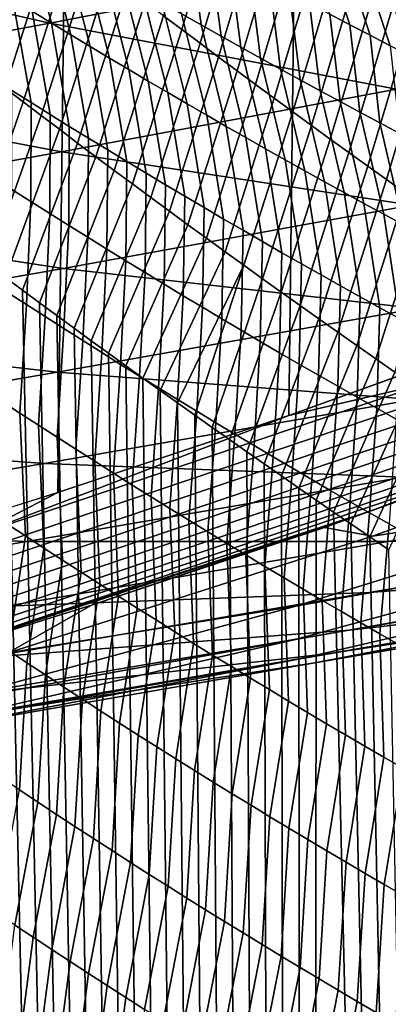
# Model space of a CAD drawing. Header units: metres. Extents: x -240 to 45, y -77 to 27.
# Tile 760 of 1056: x 8.305 to 9.245, y -26.765 to -24.251. Entities that reach past the tile are written whole.
import ezdxf

# ---------------------------------------------------------------- set-up
doc = ezdxf.new("R2010")
doc.units = ezdxf.units.M
doc.layers.add('solid_102011X2', color=7, linetype='CONTINUOUS')

msp = doc.modelspace()

# ---------------------------------------------------------------- linework, layer by layer
at = {"layer": 'solid_102011X2'}
for points in [[(8.402597, 25.458912), (7.809518, -25.642859), (7.211634, -25.813719), (7.809117, 25.64296)], [(8.991435, 25.261791), (8.402947, -25.458815), (7.809518, -25.642859), (8.402597, 25.458912)], [(9.575647, 25.051577), (8.991745, -25.261692), (8.402947, -25.458815), (8.991435, 25.261791)], [(10.15489, 24.828394), (9.575917, -25.051476), (8.991745, -25.261692), (9.575647, 25.051577)], [(8.672082, -24.241289, 118.524185), (8.718807, -24.276514, 118.553909), (8.835526, -23.885357, 118.690086), (8.788869, -23.849716, 118.661057)], [(9.203445, -24.100819, 63.854073), (8.330616, -23.900869, 64.014847), (7.505599, -24.059038, 59.847134), (8.382526, -24.260353, 59.677418)], [(8.718807, -24.276514, 118.553909), (8.765657, -24.311676, 118.583534), (8.882304, -23.920931, 118.719009), (8.835526, -23.885357, 118.690086)], [(8.765657, -24.311676, 118.583534), (8.812634, -24.346775, 118.61306), (8.929206, -23.956438, 118.747841), (8.882304, -23.920931, 118.719009)], [(10.863639, -24.106758, 67.886856), (9.98846, -23.940882, 68.040298), (9.203445, -24.100819, 63.854073), (10.082943, -24.267838, 63.69207)], [(8.176184, -24.355556, 118.158409), (8.221989, -24.390797, 118.189621), (8.348527, -23.993002, 118.313324), (8.30281, -23.957294, 118.282806)], [(8.318533, -24.001465, 81.831306), (8.386129, -24.259811, 82.12352), (8.336922, -24.229713, 82.149109), (8.268889, -23.971455, 81.856621)], [(8.812634, -24.346775, 118.61306), (8.859734, -24.381809, 118.642479), (8.976229, -23.991875, 118.776566), (8.929206, -23.956438, 118.747841)], [(8.221989, -24.390797, 118.189621), (8.267923, -24.425983, 118.220734), (8.394371, -24.028652, 118.343735), (8.348527, -23.993002, 118.313324)], [(8.368248, -24.031322, 81.806091), (8.435411, -24.289757, 82.098022), (8.386129, -24.259811, 82.12352), (8.318533, -24.001465, 81.831306)], [(8.859734, -24.381809, 118.642479), (8.90696, -24.416777, 118.671799), (9.023374, -24.027245, 118.805183), (8.976229, -23.991875, 118.776566)], [(9.070035, -24.031912, 80.793922), (9.147408, -24.264263, 81.099693), (9.096068, -24.237171, 81.122955), (9.018236, -24.00494, 80.816978)], [(8.267923, -24.425983, 118.220734), (8.313988, -24.461117, 118.251755), (8.440341, -24.064241, 118.374062), (8.394371, -24.028652, 118.343735)], [(8.73848, -24.042946, 81.288727), (8.76852, -24.264595, 81.608002), (8.718242, -24.235985, 81.632408), (8.687655, -24.014553, 81.31282)], [(8.90696, -24.416777, 118.671799), (8.954309, -24.451681, 118.701012), (9.07064, -24.062544, 118.83371), (9.023374, -24.027245, 118.805183)], [(8.418036, -24.061028, 81.780975), (8.484769, -24.31955, 82.072632), (8.435411, -24.289757, 82.098022), (8.368248, -24.031322, 81.806091)], [(8.78937, -24.071178, 81.26474), (8.818868, -24.293045, 81.583702), (8.76852, -24.264595, 81.608002), (8.73848, -24.042946, 81.288727)], [(9.121894, -24.058718, 80.770973), (9.19881, -24.291189, 81.07653), (9.147408, -24.264263, 81.099693), (9.070035, -24.031912, 80.793922)], [(8.382526, -24.260353, 59.677418), (7.505599, -24.059038, 59.847134), (6.643056, -24.216978, 55.687542), (7.523968, -24.419668, 55.508793)], [(8.313988, -24.461117, 118.251755), (8.360181, -24.496193, 118.282669), (8.486438, -24.099773, 118.404282), (8.440341, -24.064241, 118.374062)], [(8.467894, -24.090576, 81.755966), (8.5342, -24.34919, 82.04734), (8.484769, -24.31955, 82.072632), (8.418036, -24.061028, 81.780975)], [(8.840325, -24.099251, 81.240845), (8.869284, -24.321335, 81.559502), (8.818868, -24.293045, 81.583702), (8.78937, -24.071178, 81.26474)], [(8.954309, -24.451681, 118.701012), (9.001784, -24.486519, 118.730125), (9.118028, -24.097773, 118.862129), (9.07064, -24.062544, 118.83371)], [(9.173813, -24.085358, 80.748123), (9.250273, -24.317951, 81.053482), (9.19881, -24.291189, 81.07653), (9.121894, -24.058718, 80.770973)], [(8.360181, -24.496193, 118.282669), (8.406504, -24.531216, 118.313492), (8.53266, -24.135244, 118.434402), (8.486438, -24.099773, 118.404282)], [(10.082943, -24.267838, 63.69207), (9.203445, -24.100819, 63.854073), (8.382526, -24.260353, 59.677418), (9.266155, -24.428524, 59.506405)], [(8.517823, -24.11997, 81.731049), (8.583705, -24.378675, 82.022148), (8.5342, -24.34919, 82.04734), (8.467894, -24.090576, 81.755966)], [(8.891346, -24.127161, 81.217064), (8.919767, -24.349464, 81.535408), (8.869284, -24.321335, 81.559502), (8.840325, -24.099251, 81.240845)], [(9.001784, -24.486519, 118.730125), (9.049384, -24.521292, 118.759132), (9.165538, -24.132933, 118.890442), (9.118028, -24.097773, 118.862129)], [(9.225791, -24.111832, 80.725388), (9.301799, -24.344545, 81.030533), (9.250273, -24.317951, 81.053482), (9.173813, -24.085358, 80.748123)], [(8.567822, -24.14921, 81.706238), (8.633284, -24.408007, 81.997055), (8.583705, -24.378675, 82.022148), (8.517823, -24.11997, 81.731049)], [(8.94243, -24.154907, 81.193382), (8.970319, -24.377434, 81.511414), (8.919767, -24.349464, 81.535408), (8.891346, -24.127161, 81.217064)], [(9.277827, -24.138138, 80.702751), (9.353386, -24.370972, 81.00769), (9.301799, -24.344545, 81.030533), (9.225791, -24.111832, 80.725388)], [(8.406504, -24.531216, 118.313492), (8.452955, -24.566179, 118.344208), (8.579008, -24.170654, 118.464432), (8.53266, -24.135244, 118.434402)], [(8.617893, -24.178293, 81.681526), (8.682936, -24.437181, 81.972069), (8.633284, -24.408007, 81.997055), (8.567822, -24.14921, 81.706238)], [(8.99358, -24.182493, 81.1698), (9.020937, -24.405239, 81.487526), (8.970319, -24.377434, 81.511414), (8.94243, -24.154907, 81.193382)], [(9.049384, -24.521292, 118.759132), (9.097107, -24.555996, 118.788033), (9.213168, -24.16802, 118.918655), (9.165538, -24.132933, 118.890442)], [(8.287789, -24.199463, 82.174805), (8.334167, -24.463024, 82.464615), (8.285472, -24.432474, 82.490776), (8.238733, -24.169064, 82.200592)], [(8.452955, -24.566179, 118.344208), (8.499536, -24.601088, 118.374832), (8.625483, -24.206003, 118.494354), (8.579008, -24.170654, 118.464432)], [(8.668033, -24.207218, 81.656914), (8.73266, -24.4662, 81.947182), (8.682936, -24.437181, 81.972069), (8.617893, -24.178293, 81.681526)], [(9.097107, -24.555996, 118.788033), (9.144955, -24.590631, 118.816826), (9.260921, -24.203035, 118.94677), (9.213168, -24.16802, 118.918655)], [(8.336922, -24.229713, 82.149109), (8.38294, -24.493427, 82.438553), (8.334167, -24.463024, 82.464615), (8.287789, -24.199463, 82.174805)], [(8.499536, -24.601088, 118.374832), (8.546245, -24.635939, 118.40535), (8.672082, -24.241289, 118.524185), (8.625483, -24.206003, 118.494354)], [(9.044792, -24.209913, 81.146324), (9.071622, -24.432884, 81.463745), (9.020937, -24.405239, 81.487526), (8.99358, -24.182493, 81.1698)], [(9.144955, -24.590631, 118.816826), (9.192926, -24.6252, 118.845512), (9.308793, -24.237978, 118.97477), (9.260921, -24.203035, 118.94677)], [(8.386129, -24.259811, 82.12352), (8.431793, -24.523678, 82.41259), (8.38294, -24.493427, 82.438553), (8.336922, -24.229713, 82.149109)], [(8.718242, -24.235985, 81.632408), (8.782458, -24.495062, 81.922401), (8.73266, -24.4662, 81.947182), (8.668033, -24.207218, 81.656914)], [(9.096068, -24.237171, 81.122955), (9.122374, -24.460367, 81.440063), (9.071622, -24.432884, 81.463745), (9.044792, -24.209913, 81.146324)], [(8.546245, -24.635939, 118.40535), (8.593081, -24.670731, 118.435768), (8.718807, -24.276514, 118.553909), (8.672082, -24.241289, 118.524185)], [(8.76852, -24.264595, 81.608002), (8.832328, -24.523766, 81.89772), (8.782458, -24.495062, 81.922401), (8.718242, -24.235985, 81.632408)], [(9.147408, -24.264263, 81.099693), (9.173191, -24.487686, 81.416496), (9.122374, -24.460367, 81.440063), (9.096068, -24.237171, 81.122955)], [(9.192926, -24.6252, 118.845512), (9.241022, -24.6597, 118.8741), (9.356788, -24.27285, 119.00267), (9.308793, -24.237978, 118.97477)], [(9.266155, -24.428524, 59.506405), (8.382526, -24.260353, 59.677418), (7.523968, -24.419668, 55.508793), (8.411616, -24.589008, 55.328678)], [(8.435411, -24.289757, 82.098022), (8.480724, -24.553778, 82.386726), (8.431793, -24.523678, 82.41259), (8.386129, -24.259811, 82.12352)], [(8.593081, -24.670731, 118.435768), (8.640048, -24.705465, 118.46608), (8.765657, -24.311676, 118.583534), (8.718807, -24.276514, 118.553909)], [(8.818868, -24.293045, 81.583702), (8.882269, -24.552311, 81.873146), (8.832328, -24.523766, 81.89772), (8.76852, -24.264595, 81.608002)], [(9.19881, -24.291189, 81.07653), (9.224074, -24.514839, 81.393028), (9.173191, -24.487686, 81.416496), (9.147408, -24.264263, 81.099693)], [(9.241022, -24.6597, 118.8741), (9.289241, -24.694132, 118.902573), (9.404902, -24.307646, 119.030457), (9.356788, -24.27285, 119.00267)], [(8.484769, -24.31955, 82.072632), (8.529733, -24.583725, 82.36097), (8.480724, -24.553778, 82.386726), (8.435411, -24.289757, 82.098022)], [(8.869284, -24.321335, 81.559502), (8.932281, -24.580696, 81.848671), (8.882269, -24.552311, 81.873146), (8.818868, -24.293045, 81.583702)], [(9.250273, -24.317951, 81.053482), (9.275023, -24.54183, 81.369667), (9.224074, -24.514839, 81.393028), (9.19881, -24.291189, 81.07653)], [(8.5342, -24.34919, 82.04734), (8.578819, -24.61352, 82.335312), (8.529733, -24.583725, 82.36097), (8.484769, -24.31955, 82.072632)], [(8.640048, -24.705465, 118.46608), (8.687142, -24.740139, 118.496292), (8.812634, -24.346775, 118.61306), (8.765657, -24.311676, 118.583534)], [(8.919767, -24.349464, 81.535408), (8.982365, -24.608923, 81.82431), (8.932281, -24.580696, 81.848671), (8.869284, -24.321335, 81.559502)], [(8.583705, -24.378675, 82.022148), (8.627984, -24.643162, 82.309753), (8.578819, -24.61352, 82.335312), (8.5342, -24.34919, 82.04734)], [(8.687142, -24.740139, 118.496292), (8.734365, -24.774754, 118.526405), (8.859734, -24.381809, 118.642479), (8.812634, -24.346775, 118.61306)], [(8.970319, -24.377434, 81.511414), (9.032519, -24.63699, 81.800041), (8.982365, -24.608923, 81.82431), (8.919767, -24.349464, 81.535408)], [(8.633284, -24.408007, 81.997055), (8.677225, -24.672649, 82.284302), (8.627984, -24.643162, 82.309753), (8.583705, -24.378675, 82.022148)], [(8.734365, -24.774754, 118.526405), (8.781714, -24.809309, 118.556404), (8.90696, -24.416777, 118.671799), (8.859734, -24.381809, 118.642479)], [(9.020937, -24.405239, 81.487526), (9.082744, -24.664896, 81.775887), (9.032519, -24.63699, 81.800041), (8.970319, -24.377434, 81.511414)], [(9.071622, -24.432884, 81.463745), (9.133038, -24.692638, 81.751839), (9.082744, -24.664896, 81.775887), (9.020937, -24.405239, 81.487526)], [(8.411616, -24.589008, 55.328678), (7.523968, -24.419668, 55.508793), (6.627663, -24.578957, 51.345398), (7.519337, -24.749479, 51.156601)], [(8.313988, -24.461117, 118.251755), (8.267923, -24.425983, 118.220734), (8.137609, -24.811785, 118.119644), (8.181258, -24.844557, 118.149582)], [(8.334167, -24.463024, 82.464615), (8.333706, -24.715509, 82.76474), (8.285459, -24.684742, 82.791344), (8.285472, -24.432474, 82.490776)], [(10.155285, -24.563305, 59.334328), (9.266155, -24.428524, 59.506405), (8.411616, -24.589008, 55.328678), (9.304794, -24.724749, 55.147442)], [(8.682936, -24.437181, 81.972069), (8.726542, -24.701982, 82.258949), (8.677225, -24.672649, 82.284302), (8.633284, -24.408007, 81.997055)], [(8.781714, -24.809309, 118.556404), (8.829192, -24.843801, 118.586311), (8.954309, -24.451681, 118.701012), (8.90696, -24.416777, 118.671799)], [(8.73266, -24.4662, 81.947182), (8.775937, -24.731159, 82.233704), (8.726542, -24.701982, 82.258949), (8.682936, -24.437181, 81.972069)], [(8.829192, -24.843801, 118.586311), (8.876798, -24.878233, 118.616104), (9.001784, -24.486519, 118.730125), (8.954309, -24.451681, 118.701012)], [(9.122374, -24.460367, 81.440063), (9.183401, -24.720221, 81.72789), (9.133038, -24.692638, 81.751839), (9.071622, -24.432884, 81.463745)], [(8.360181, -24.496193, 118.282669), (8.313988, -24.461117, 118.251755), (8.181258, -24.844557, 118.149582), (8.224946, -24.877222, 118.179375)], [(8.38294, -24.493427, 82.438553), (8.382036, -24.74613, 82.738235), (8.333706, -24.715509, 82.76474), (8.334167, -24.463024, 82.464615)], [(8.782458, -24.495062, 81.922401), (8.825407, -24.76018, 82.208565), (8.775937, -24.731159, 82.233704), (8.73266, -24.4662, 81.947182)], [(9.173191, -24.487686, 81.416496), (9.233834, -24.747639, 81.704048), (9.183401, -24.720221, 81.72789), (9.122374, -24.460367, 81.440063)], [(8.406504, -24.531216, 118.313492), (8.360181, -24.496193, 118.282669), (8.224946, -24.877222, 118.179375), (8.268669, -24.909781, 118.209023)], [(8.431793, -24.523678, 82.41259), (8.430449, -24.776602, 82.71183), (8.382036, -24.74613, 82.738235), (8.38294, -24.493427, 82.438553)], [(8.832328, -24.523766, 81.89772), (8.874952, -24.789043, 82.183525), (8.825407, -24.76018, 82.208565), (8.782458, -24.495062, 81.922401)], [(8.876798, -24.878233, 118.616104), (8.92453, -24.912601, 118.64579), (9.049384, -24.521292, 118.759132), (9.001784, -24.486519, 118.730125)], [(9.224074, -24.514839, 81.393028), (9.284335, -24.774895, 81.680313), (9.233834, -24.747639, 81.704048), (9.173191, -24.487686, 81.416496)], [(8.452955, -24.566179, 118.344208), (8.406504, -24.531216, 118.313492), (8.268669, -24.909781, 118.209023), (8.312426, -24.942228, 118.238533)], [(8.480724, -24.553778, 82.386726), (8.478945, -24.806923, 82.685524), (8.430449, -24.776602, 82.71183), (8.431793, -24.523678, 82.41259)], [(8.882269, -24.552311, 81.873146), (8.924574, -24.817749, 82.158585), (8.874952, -24.789043, 82.183525), (8.832328, -24.523766, 81.89772)], [(8.92453, -24.912601, 118.64579), (8.97239, -24.946909, 118.675377), (9.097107, -24.555996, 118.788033), (9.049384, -24.521292, 118.759132)], [(9.275023, -24.54183, 81.369667), (9.334905, -24.801985, 81.656693), (9.284335, -24.774895, 81.680313), (9.224074, -24.514839, 81.393028)], [(8.529733, -24.583725, 82.36097), (8.527522, -24.837095, 82.659317), (8.478945, -24.806923, 82.685524), (8.480724, -24.553778, 82.386726)], [(8.932281, -24.580696, 81.848671), (8.97427, -24.846296, 82.133759), (8.924574, -24.817749, 82.158585), (8.882269, -24.552311, 81.873146)], [(8.97239, -24.946909, 118.675377), (9.020377, -24.981152, 118.704849), (9.144955, -24.590631, 118.816826), (9.097107, -24.555996, 118.788033)], [(8.499536, -24.601088, 118.374832), (8.452955, -24.566179, 118.344208), (8.312426, -24.942228, 118.238533), (8.356215, -24.974566, 118.267891)], [(8.982365, -24.608923, 81.82431), (9.02404, -24.874683, 82.109032), (8.97427, -24.846296, 82.133759), (8.932281, -24.580696, 81.848671)], [(9.304794, -24.724749, 55.147442), (8.411616, -24.589008, 55.328678), (7.519337, -24.749479, 51.156601), (8.416568, -24.8862, 50.966625)], [(8.546245, -24.635939, 118.40535), (8.499536, -24.601088, 118.374832), (8.356215, -24.974566, 118.267891), (8.400034, -25.006792, 118.297104)], [(8.578819, -24.61352, 82.335312), (8.57618, -24.867115, 82.633217), (8.527522, -24.837095, 82.659317), (8.529733, -24.583725, 82.36097)], [(9.020377, -24.981152, 118.704849), (9.068491, -25.015331, 118.734215), (9.192926, -24.6252, 118.845512), (9.144955, -24.590631, 118.816826)], [(8.627984, -24.643162, 82.309753), (8.624921, -24.896984, 82.607224), (8.57618, -24.867115, 82.633217), (8.578819, -24.61352, 82.335312)], [(9.032519, -24.63699, 81.800041), (9.073885, -24.902912, 82.084412), (9.02404, -24.874683, 82.109032), (8.982365, -24.608923, 81.82431)], [(9.068491, -25.015331, 118.734215), (9.116733, -25.049444, 118.763474), (9.241022, -24.6597, 118.8741), (9.192926, -24.6252, 118.845512)], [(8.593081, -24.670731, 118.435768), (8.546245, -24.635939, 118.40535), (8.400034, -25.006792, 118.297104), (8.443888, -25.038912, 118.326172)], [(8.677225, -24.672649, 82.284302), (8.673741, -24.926702, 82.581329), (8.624921, -24.896984, 82.607224), (8.627984, -24.643162, 82.309753)], [(9.082744, -24.664896, 81.775887), (9.123803, -24.930979, 82.059906), (9.073885, -24.902912, 82.084412), (9.032519, -24.63699, 81.800041)], [(8.640048, -24.705465, 118.46608), (8.593081, -24.670731, 118.435768), (8.443888, -25.038912, 118.326172), (8.487778, -25.070929, 118.355103)], [(8.726542, -24.701982, 82.258949), (8.722642, -24.956264, 82.555534), (8.673741, -24.926702, 82.581329), (8.677225, -24.672649, 82.284302)], [(9.133038, -24.692638, 81.751839), (9.173795, -24.958885, 82.0355), (9.123803, -24.930979, 82.059906), (9.082744, -24.664896, 81.775887)], [(9.116733, -25.049444, 118.763474), (9.165099, -25.083494, 118.792625), (9.289241, -24.694132, 118.902573), (9.241022, -24.6597, 118.8741)], [(8.333706, -24.715509, 82.76474), (8.32229, -24.978537, 83.055786), (8.274452, -24.947557, 83.082878), (8.285459, -24.684742, 82.791344)], [(8.687142, -24.740139, 118.496292), (8.640048, -24.705465, 118.46608), (8.487778, -25.070929, 118.355103), (8.531703, -25.10284, 118.383888)], [(8.775937, -24.731159, 82.233704), (8.771623, -24.985676, 82.529846), (8.722642, -24.956264, 82.555534), (8.726542, -24.701982, 82.258949)], [(9.183401, -24.720221, 81.72789), (9.223859, -24.986631, 82.0112), (9.173795, -24.958885, 82.0355), (9.133038, -24.692638, 81.751839)], [(9.165099, -25.083494, 118.792625), (9.213593, -25.117477, 118.821671), (9.337584, -24.728491, 118.930939), (9.289241, -24.694132, 118.902573)], [(8.382036, -24.74613, 82.738235), (8.370215, -25.009371, 83.028801), (8.32229, -24.978537, 83.055786), (8.333706, -24.715509, 82.76474)], [(10.202277, -24.826735, 54.965332), (9.304794, -24.724749, 55.147442), (8.416568, -24.8862, 50.966625), (9.318128, -24.988951, 50.775734)], [(8.825407, -24.76018, 82.208565), (8.820683, -25.014931, 82.504265), (8.771623, -24.985676, 82.529846), (8.775937, -24.731159, 82.233704)], [(9.233834, -24.747639, 81.704048), (9.273995, -25.014214, 81.987007), (9.223859, -24.986631, 82.0112), (9.183401, -24.720221, 81.72789)], [(9.213593, -25.117477, 118.821671), (9.262214, -25.151394, 118.850601), (9.38605, -24.762781, 118.959198), (9.337584, -24.728491, 118.930939)], [(8.416568, -24.8862, 50.966625), (7.519337, -24.749479, 51.156601), (6.593307, -24.910131, 46.986919), (7.49474, -25.047844, 46.789154)], [(8.430449, -24.776602, 82.71183), (8.418227, -25.040058, 83.001915), (8.370215, -25.009371, 83.028801), (8.382036, -24.74613, 82.738235)], [(8.734365, -24.774754, 118.526405), (8.687142, -24.740139, 118.496292), (8.531703, -25.10284, 118.383888), (8.575664, -25.134649, 118.412537)], [(9.284335, -24.774895, 81.680313), (9.324205, -25.041632, 81.962921), (9.273995, -25.014214, 81.987007), (9.233834, -24.747639, 81.704048)], [(8.478945, -24.806923, 82.685524), (8.466325, -25.070597, 82.975136), (8.418227, -25.040058, 83.001915), (8.430449, -24.776602, 82.71183)], [(8.781714, -24.809309, 118.556404), (8.734365, -24.774754, 118.526405), (8.575664, -25.134649, 118.412537), (8.619659, -25.166355, 118.44104)], [(8.874952, -24.789043, 82.183525), (8.869823, -25.044031, 82.478783), (8.820683, -25.014931, 82.504265), (8.825407, -24.76018, 82.208565)], [(8.527522, -24.837095, 82.659317), (8.514508, -25.100988, 82.948456), (8.466325, -25.070597, 82.975136), (8.478945, -24.806923, 82.685524)], [(8.829192, -24.843801, 118.586311), (8.781714, -24.809309, 118.556404), (8.619659, -25.166355, 118.44104), (8.663689, -25.197956, 118.469406)], [(8.924574, -24.817749, 82.158585), (8.919044, -25.072975, 82.453407), (8.869823, -25.044031, 82.478783), (8.874952, -24.789043, 82.183525)], [(8.97427, -24.846296, 82.133759), (8.968341, -25.101761, 82.428139), (8.919044, -25.072975, 82.453407), (8.924574, -24.817749, 82.158585)], [(8.57618, -24.867115, 82.633217), (8.562778, -25.131229, 82.921875), (8.514508, -25.100988, 82.948456), (8.527522, -24.837095, 82.659317)], [(8.876798, -24.878233, 118.616104), (8.829192, -24.843801, 118.586311), (8.663689, -25.197956, 118.469406), (8.707752, -25.229452, 118.497627)], [(9.02404, -24.874683, 82.109032), (9.017717, -25.13039, 82.402969), (8.968341, -25.101761, 82.428139), (8.97427, -24.846296, 82.133759)], [(8.205433, -60.200001, 118.166084), (9.045224, -60.200001, 118.708481), (8.268669, -24.909781, 118.209023), (8.224946, -24.877222, 118.179375)], [(8.624921, -24.896984, 82.607224), (8.611132, -25.161324, 82.895393), (8.562778, -25.131229, 82.921875), (8.57618, -24.867115, 82.633217)], [(8.876798, -24.878233, 118.616104), (8.707752, -25.229452, 118.497627), (8.751848, -25.260845, 118.525711)], [(8.92453, -24.912601, 118.64579), (8.876798, -24.878233, 118.616104), (8.751848, -25.260845, 118.525711), (8.795978, -25.292133, 118.553658)], [(9.073885, -24.902912, 82.084412), (9.067171, -25.158861, 82.377914), (9.017717, -25.13039, 82.402969), (9.02404, -24.874683, 82.109032)], [(9.318128, -24.988951, 50.775734), (8.416568, -24.8862, 50.966625), (7.49474, -25.047844, 46.789154), (8.400527, -25.151377, 46.590435)], [(9.045224, -60.200001, 118.708481), (8.312426, -24.942228, 118.238533), (8.268669, -24.909781, 118.209023)], [(8.673741, -24.926702, 82.581329), (8.65957, -25.191265, 82.869026), (8.611132, -25.161324, 82.895393), (8.624921, -24.896984, 82.607224)], [(9.123803, -24.930979, 82.059906), (9.116703, -25.187174, 82.352966), (9.067171, -25.158861, 82.377914), (9.073885, -24.902912, 82.084412)], [(8.722642, -24.956264, 82.555534), (8.708094, -25.221056, 82.842751), (8.65957, -25.191265, 82.869026), (8.673741, -24.926702, 82.581329)], [(8.97239, -24.946909, 118.675377), (8.92453, -24.912601, 118.64579), (8.795978, -25.292133, 118.553658), (8.840139, -25.323317, 118.581459)], [(9.173795, -24.958885, 82.0355), (9.166312, -25.215326, 82.328117), (9.116703, -25.187174, 82.352966), (9.123803, -24.930979, 82.059906)], [(8.32229, -24.978537, 83.055786), (8.30585, -25.255465, 83.333733), (8.258403, -25.224318, 83.361305), (8.274452, -24.947557, 83.082878)], [(9.045224, -60.200001, 118.708481), (8.356215, -24.974566, 118.267891), (8.312426, -24.942228, 118.238533)], [(8.771623, -24.985676, 82.529846), (8.756701, -25.250696, 82.816589), (8.708094, -25.221056, 82.842751), (8.722642, -24.956264, 82.555534)], [(9.020377, -24.981152, 118.704849), (8.97239, -24.946909, 118.675377), (8.840139, -25.323317, 118.581459), (8.884333, -25.354395, 118.609116)], [(9.223859, -24.986631, 82.0112), (9.215998, -25.243319, 82.303383), (9.166312, -25.215326, 82.328117), (9.173795, -24.958885, 82.0355)], [(8.370215, -25.009371, 83.028801), (8.353389, -25.286469, 83.306259), (8.30585, -25.255465, 83.333733), (8.32229, -24.978537, 83.055786)], [(9.045224, -60.200001, 118.708481), (8.400034, -25.006792, 118.297104), (8.356215, -24.974566, 118.267891)], [(8.820683, -25.014931, 82.504265), (8.805391, -25.280182, 82.790527), (8.756701, -25.250696, 82.816589), (8.771623, -24.985676, 82.529846)], [(9.068491, -25.015331, 118.734215), (9.020377, -24.981152, 118.704849), (8.884333, -25.354395, 118.609116), (8.928557, -25.38537, 118.636642)], [(8.418227, -25.040058, 83.001915), (8.401017, -25.317326, 83.278893), (8.353389, -25.286469, 83.306259), (8.370215, -25.009371, 83.028801)], [(9.045224, -60.200001, 118.708481), (8.443888, -25.038912, 118.326172), (8.400034, -25.006792, 118.297104)], [(10.222786, -25.057577, 50.584183), (9.318128, -24.988951, 50.775734), (8.400527, -25.151377, 46.590435), (9.309433, -25.220564, 46.391033)], [(9.273995, -25.014214, 81.987007), (9.26576, -25.271151, 82.278755), (9.215998, -25.243319, 82.303383), (9.223859, -24.986631, 82.0112)], [(8.869823, -25.044031, 82.478783), (8.854166, -25.309515, 82.764572), (8.805391, -25.280182, 82.790527), (8.820683, -25.014931, 82.504265)], [(9.116733, -25.049444, 118.763474), (9.068491, -25.015331, 118.734215), (8.928557, -25.38537, 118.636642), (8.972812, -25.416239, 118.664024)], [(8.400527, -25.151377, 46.590435), (7.49474, -25.047844, 46.789154), (6.544231, -25.209867, 42.613373), (7.454471, -25.314188, 42.40797)], [(8.466325, -25.070597, 82.975136), (8.448736, -25.34804, 83.251625), (8.401017, -25.317326, 83.278893), (8.418227, -25.040058, 83.001915)], [(9.045224, -60.200001, 118.708481), (8.487778, -25.070929, 118.355103), (8.443888, -25.038912, 118.326172)], [(8.919044, -25.072975, 82.453407), (8.903023, -25.338694, 82.738716), (8.854166, -25.309515, 82.764572), (8.869823, -25.044031, 82.478783)], [(9.165099, -25.083494, 118.792625), (9.116733, -25.049444, 118.763474), (8.972812, -25.416239, 118.664024), (9.017097, -25.447002, 118.691261)], [(9.341438, -25.180206, 0.002684), (8.991745, -25.261692), (9.575917, -25.051476)], [(8.514508, -25.100988, 82.948456), (8.496544, -25.378607, 83.224464), (8.448736, -25.34804, 83.251625), (8.466325, -25.070597, 82.975136)], [(9.045224, -60.200001, 118.708481), (8.531703, -25.10284, 118.383888), (8.487778, -25.070929, 118.355103)], [(8.968341, -25.101761, 82.428139), (8.951963, -25.367718, 82.712975), (8.903023, -25.338694, 82.738716), (8.919044, -25.072975, 82.453407)], [(9.213593, -25.117477, 118.821671), (9.165099, -25.083494, 118.792625), (9.017097, -25.447002, 118.691261), (9.061413, -25.477661, 118.718361)], [(9.204066, -25.504154, 0.275086), (10.330704, -25.080082, 0.275086), (9.672785, -25.335342, 0.289471)], [(9.427439, -25.417955, 0.234964), (10.330704, -25.080082, 0.275086), (9.204066, -25.504154, 0.275086)], [(8.562778, -25.131229, 82.921875), (8.544442, -25.409027, 83.197403), (8.496544, -25.378607, 83.224464), (8.514508, -25.100988, 82.948456)], [(9.045224, -60.200001, 118.708481), (8.575664, -25.134649, 118.412537), (8.531703, -25.10284, 118.383888)], [(9.017717, -25.13039, 82.402969), (9.000985, -25.396585, 82.687332), (8.951963, -25.367718, 82.712975), (8.968341, -25.101761, 82.428139)], [(8.611132, -25.161324, 82.895393), (8.592429, -25.439301, 83.170441), (8.544442, -25.409027, 83.197403), (8.562778, -25.131229, 82.921875)], [(9.045224, -60.200001, 118.708481), (8.619659, -25.166355, 118.44104), (8.575664, -25.134649, 118.412537)], [(9.067171, -25.158861, 82.377914), (9.05009, -25.425297, 82.661804), (9.000985, -25.396585, 82.687332), (9.017717, -25.13039, 82.402969)], [(9.262214, -25.151394, 118.850601), (9.213593, -25.117477, 118.821671), (9.061413, -25.477661, 118.718361), (9.105757, -25.508213, 118.745323)], [(9.309433, -25.220564, 46.391033), (8.400527, -25.151377, 46.590435), (7.454471, -25.314188, 42.40797), (8.367849, -25.383942, 42.201859)], [(8.65957, -25.191265, 82.869026), (8.640505, -25.469427, 83.143585), (8.592429, -25.439301, 83.170441), (8.611132, -25.161324, 82.895393)], [(9.116703, -25.187174, 82.352966), (9.099276, -25.45385, 82.636375), (9.05009, -25.425297, 82.661804), (9.067171, -25.158861, 82.377914)], [(9.31096, -25.185246, 118.879417), (9.262214, -25.151394, 118.850601), (9.105757, -25.508213, 118.745323), (9.15013, -25.53866, 118.772148)], [(9.930957, -25.461136, 6.535203), (9.205283, -25.570202, 2.334449), (10.123402, -25.237673, 2.128377), (10.841076, -25.138327, 6.326118)], [(8.186273, -25.569656, 0.002684), (8.991745, -25.261692), (9.341438, -25.180206, 0.002684)], [(8.186273, -25.569656, 0.002684), (9.341438, -25.180206, 0.002684), (9.354963, -25.217596, 0.010808), (8.198144, -25.607603, 0.010808)], [(9.045224, -60.200001, 118.708481), (8.663689, -25.197956, 118.469406), (8.619659, -25.166355, 118.44104)], [(9.359832, -25.219027, 118.908127), (9.31096, -25.185246, 118.879417), (9.15013, -25.53866, 118.772148), (9.19857, -25.571754, 118.801254)], [(8.708094, -25.221056, 82.842751), (8.688668, -25.499403, 83.116829), (8.640505, -25.469427, 83.143585), (8.65957, -25.191265, 82.869026)], [(9.045224, -60.200001, 118.708481), (8.707752, -25.229452, 118.497627), (8.663689, -25.197956, 118.469406)], [(9.166312, -25.215326, 82.328117), (9.148543, -25.482246, 82.611053), (9.099276, -25.45385, 82.636375), (9.116703, -25.187174, 82.352966)], [(8.198144, -25.607603, 0.010808), (9.354963, -25.217596, 0.010808), (9.367991, -25.253613, 0.024224), (8.209579, -25.644157, 0.024224)], [(8.30585, -25.255465, 83.333733), (8.319891, -25.569336, 83.576675), (8.272684, -25.538136, 83.604691), (8.258403, -25.224318, 83.361305)], [(10.220219, -25.25527, 46.191216), (9.309433, -25.220564, 46.391033), (8.367849, -25.383942, 42.201859), (9.283124, -25.418985, 41.995323)], [(8.756701, -25.250696, 82.816589), (8.73692, -25.529228, 83.090179), (8.688668, -25.499403, 83.116829), (8.708094, -25.221056, 82.842751)], [(9.045224, -60.200001, 118.708481), (8.751848, -25.260845, 118.525711), (8.707752, -25.229452, 118.497627)], [(9.215998, -25.243319, 82.303383), (9.197891, -25.510485, 82.585846), (9.148543, -25.482246, 82.611053), (9.166312, -25.215326, 82.328117)], [(9.40883, -25.252741, 118.936722), (9.359832, -25.219027, 118.908127), (9.19857, -25.571754, 118.801254), (9.247043, -25.604723, 118.830185)], [(8.186273, -25.569656, 0.002684), (8.402947, -25.458815), (8.991745, -25.261692)], [(8.209579, -25.644157, 0.024224), (9.367991, -25.253613, 0.024224), (9.380284, -25.287598, 0.042687), (8.220367, -25.678648, 0.042687)], [(8.353389, -25.286469, 83.306259), (8.367192, -25.600395, 83.548767), (8.319891, -25.569336, 83.576675), (8.30585, -25.255465, 83.333733)], [(8.805391, -25.280182, 82.790527), (8.78526, -25.558905, 83.063637), (8.73692, -25.529228, 83.090179), (8.756701, -25.250696, 82.816589)], [(9.045224, -60.200001, 118.708481), (8.795978, -25.292133, 118.553658), (8.751848, -25.260845, 118.525711)], [(9.083089, -25.547438, 0.290859), (9.672785, -25.335342, 0.289471), (10.123402, -25.237673, 2.128377), (9.205283, -25.570202, 2.334449)], [(9.26576, -25.271151, 82.278755), (9.24732, -25.538563, 82.560745), (9.197891, -25.510485, 82.585846), (9.215998, -25.243319, 82.303383)], [(8.401017, -25.317326, 83.278893), (8.414588, -25.63131, 83.52095), (8.367192, -25.600395, 83.548767), (8.353389, -25.286469, 83.306259)], [(8.854166, -25.309515, 82.764572), (8.833688, -25.588428, 83.037201), (8.78526, -25.558905, 83.063637), (8.805391, -25.280182, 82.790527)], [(8.220367, -25.678648, 0.042687), (9.380284, -25.287598, 0.042687), (9.391618, -25.318928, 0.065859), (8.230314, -25.710445, 0.065859)], [(9.045224, -60.200001, 118.708481), (8.840139, -25.323317, 118.581459), (8.795978, -25.292133, 118.553658)], [(8.903023, -25.338694, 82.738716), (8.882202, -25.6178, 83.010872), (8.833688, -25.588428, 83.037201), (8.854166, -25.309515, 82.764572)], [(10.843474, -25.29771, 10.705907), (9.929036, -25.583611, 10.919647), (9.00982, -25.748993, 6.746821), (9.930957, -25.461136, 6.535203)], [(8.367849, -25.383942, 42.201859), (7.454471, -25.314188, 42.40797), (6.485105, -25.477568, 38.227585), (7.403198, -25.547888, 38.01582)], [(8.230314, -25.710445, 0.065859), (9.391618, -25.318928, 0.065859), (9.401783, -25.347031, 0.093315), (8.239236, -25.738968, 0.093315)], [(8.448736, -25.34804, 83.251625), (8.462077, -25.662083, 83.493248), (8.414588, -25.63131, 83.52095), (8.401017, -25.317326, 83.278893)], [(9.045224, -60.200001, 118.708481), (8.884333, -25.354395, 118.609116), (8.840139, -25.323317, 118.581459)], [(9.204066, -25.504154, 0.275086), (9.672785, -25.335342, 0.289471), (9.083089, -25.547438, 0.290859)], [(8.239236, -25.738968, 0.093315), (9.401783, -25.347031, 0.093315), (9.410595, -25.371391, 0.124553), (8.24697, -25.763693, 0.124553)], [(8.496544, -25.378607, 83.224464), (8.509661, -25.692711, 83.465637), (8.462077, -25.662083, 83.493248), (8.448736, -25.34804, 83.251625)], [(8.951963, -25.367718, 82.712975), (8.930803, -25.647018, 82.984642), (8.882202, -25.6178, 83.010872), (8.903023, -25.338694, 82.738716)], [(9.045224, -60.200001, 118.708481), (8.928557, -25.38537, 118.636642), (8.884333, -25.354395, 118.609116)], [(9.283124, -25.418985, 41.995323), (8.367849, -25.383942, 42.201859), (7.403198, -25.547888, 38.01582), (8.323203, -25.583265, 37.803616)], [(8.24697, -25.763693, 0.124553), (9.410595, -25.371391, 0.124553), (9.417892, -25.391565, 0.159003), (8.253375, -25.784166, 0.159003)], [(8.544442, -25.409027, 83.197403), (8.557338, -25.723192, 83.438133), (8.509661, -25.692711, 83.465637), (8.496544, -25.378607, 83.224464)], [(9.045224, -60.200001, 118.708481), (8.972812, -25.416239, 118.664024), (8.928557, -25.38537, 118.636642)], [(9.000985, -25.396585, 82.687332), (8.979491, -25.676085, 82.958519), (8.930803, -25.647018, 82.984642), (8.951963, -25.367718, 82.712975)], [(11.114368, -25.384869, 41.582092), (10.199047, -25.419294, 41.788639), (9.243867, -25.583677, 37.591263), (10.163934, -25.549116, 37.379047)], [(8.253375, -25.784166, 0.159003), (9.417892, -25.391565, 0.159003), (9.423541, -25.407183, 0.196032), (8.258332, -25.800016, 0.196032)], [(8.258332, -25.800016, 0.196032), (9.423541, -25.407183, 0.196032), (9.427439, -25.417955, 0.234964), (8.261753, -25.810951, 0.234964)], [(8.592429, -25.439301, 83.170441), (8.605107, -25.753529, 83.410736), (8.557338, -25.723192, 83.438133), (8.544442, -25.409027, 83.197403)], [(9.05009, -25.425297, 82.661804), (9.028265, -25.704996, 82.93251), (8.979491, -25.676085, 82.958519), (9.000985, -25.396585, 82.687332)], [(8.261753, -25.810951, 0.234964), (9.427439, -25.417955, 0.234964), (9.204066, -25.504154, 0.275086)], [(10.199047, -25.419294, 41.788639), (9.283124, -25.418985, 41.995323), (8.323203, -25.583265, 37.803616), (9.243867, -25.583677, 37.591263)], [(9.045224, -60.200001, 118.708481), (9.017097, -25.447002, 118.691261), (8.972812, -25.416239, 118.664024)], [(10.864508, -25.419481, 15.099083), (9.946825, -25.668602, 15.316078), (9.004909, -25.834393, 11.135653), (9.929036, -25.583611, 10.919647)], [(9.099276, -25.45385, 82.636375), (9.077125, -25.733751, 82.906601), (9.028265, -25.704996, 82.93251), (9.05009, -25.425297, 82.661804)], [(8.186273, -25.569656, 0.002684), (7.809518, -25.642859), (8.402947, -25.458815)], [(9.00982, -25.748993, 6.746821), (8.275751, -25.867405, 2.543083), (9.205283, -25.570202, 2.334449), (9.930957, -25.461136, 6.535203)], [(8.640505, -25.469427, 83.143585), (8.652969, -25.783718, 83.383438), (8.605107, -25.753529, 83.410736), (8.592429, -25.439301, 83.170441)], [(9.045224, -60.200001, 118.708481), (9.061413, -25.477661, 118.718361), (9.017097, -25.447002, 118.691261)], [(9.148543, -25.482246, 82.611053), (9.126069, -25.76235, 82.880806), (9.077125, -25.733751, 82.906601), (9.099276, -25.45385, 82.636375)], [(8.688668, -25.499403, 83.116829), (8.700925, -25.813759, 83.356247), (8.652969, -25.783718, 83.383438), (8.640505, -25.469427, 83.143585)], [(9.045224, -60.200001, 118.708481), (9.911008, -60.200001, 119.208344), (9.105757, -25.508213, 118.745323), (9.061413, -25.477661, 118.718361)], [(9.197891, -25.510485, 82.585846), (9.175098, -25.790792, 82.85511), (9.126069, -25.76235, 82.880806), (9.148543, -25.482246, 82.611053)], [(11.08215, -25.479609, 37.167259), (10.163934, -25.549116, 37.379047), (9.196375, -25.714073, 33.181313), (10.119599, -25.644184, 32.964916)], [(8.060267, -25.879545, 0.275086), (9.204066, -25.504154, 0.275086), (8.488495, -25.746407, 0.292304)], [(8.261753, -25.810951, 0.234964), (9.204066, -25.504154, 0.275086), (8.060267, -25.879545, 0.275086)], [(9.204066, -25.504154, 0.275086), (9.083089, -25.547438, 0.290859), (8.488495, -25.746407, 0.292304)], [(8.73692, -25.529228, 83.090179), (8.748971, -25.843653, 83.329163), (8.700925, -25.813759, 83.356247), (8.688668, -25.499403, 83.116829)], [(10.899435, -25.504019, 19.50281), (9.979598, -25.716679, 19.721628), (9.020817, -25.882641, 15.535042), (9.946825, -25.668602, 15.316078)], [(9.911008, -60.200001, 119.208344), (9.15013, -25.53866, 118.772148), (9.105757, -25.508213, 118.745323)], [(9.24732, -25.538563, 82.560745), (9.224214, -25.819078, 82.829529), (9.175098, -25.790792, 82.85511), (9.197891, -25.510485, 82.585846)], [(8.319891, -25.569336, 83.576675), (8.276653, -25.861864, 83.835556), (8.229746, -25.830482, 83.864143), (8.272684, -25.538136, 83.604691)], [(8.78526, -25.558905, 83.063637), (8.797111, -25.873398, 83.302185), (8.748971, -25.843653, 83.329163), (8.73692, -25.529228, 83.090179)], [(9.911008, -60.200001, 119.208344), (9.19857, -25.571754, 118.801254), (9.15013, -25.53866, 118.772148)], [(9.296829, -25.566481, 82.535751), (9.273412, -25.847206, 82.804062), (9.224214, -25.819078, 82.829529), (9.24732, -25.538563, 82.560745)], [(8.323203, -25.583265, 37.803616), (7.403198, -25.547888, 38.01582), (6.420623, -25.712572, 33.831932), (7.345626, -25.748278, 33.615116)], [(10.163934, -25.549116, 37.379047), (9.243867, -25.583677, 37.591263), (8.271297, -25.748777, 33.398144), (9.196375, -25.714073, 33.181313)], [(9.083089, -25.547438, 0.290859), (9.205283, -25.570202, 2.334449), (8.275751, -25.867405, 2.543083), (8.488495, -25.746407, 0.292304)], [(8.833688, -25.588428, 83.037201), (8.845341, -25.90299, 83.275307), (8.797111, -25.873398, 83.302185), (8.78526, -25.558905, 83.063637)], [(10.943492, -25.551859, 23.914274), (10.022554, -25.728357, 24.133476), (9.052777, -25.894293, 19.94211), (9.979598, -25.716679, 19.721628)], [(10.991872, -25.563478, 28.330677), (10.070848, -25.704063, 28.548826), (9.095944, -25.86981, 24.354031), (10.022554, -25.728357, 24.133476)], [(11.039715, -25.53927, 32.749249), (10.119599, -25.644184, 32.964916), (9.145443, -25.809603, 28.768013), (10.070848, -25.704063, 28.548826)], [(9.243867, -25.583677, 37.591263), (8.323203, -25.583265, 37.803616), (7.345626, -25.748278, 33.615116), (8.271297, -25.748777, 33.398144)], [(9.929036, -25.583611, 10.919647), (9.004909, -25.834393, 11.135653), (8.078912, -26.001501, 6.960685), (9.00982, -25.748993, 6.746821)], [(8.367192, -25.600395, 83.548767), (8.323661, -25.893106, 83.807076), (8.276653, -25.861864, 83.835556), (8.319891, -25.569336, 83.576675)], [(8.882202, -25.6178, 83.010872), (8.893661, -25.932434, 83.248543), (8.845341, -25.90299, 83.275307), (8.833688, -25.588428, 83.037201)], [(9.911008, -60.200001, 119.208344), (9.247043, -25.604723, 118.830185), (9.19857, -25.571754, 118.801254)], [(8.414588, -25.63131, 83.52095), (8.370766, -25.924208, 83.778702), (8.323661, -25.893106, 83.807076), (8.367192, -25.600395, 83.548767)], [(8.462077, -25.662083, 83.493248), (8.41797, -25.955168, 83.75042), (8.370766, -25.924208, 83.778702), (8.414588, -25.63131, 83.52095)], [(8.930803, -25.647018, 82.984642), (8.942074, -25.961725, 83.221878), (8.893661, -25.932434, 83.248543), (8.882202, -25.6178, 83.010872)], [(10.119599, -25.644184, 32.964916), (9.196375, -25.714073, 33.181313), (8.216918, -25.879889, 28.98794), (9.145443, -25.809603, 28.768013)], [(8.509661, -25.692711, 83.465637), (8.465272, -25.985985, 83.722244), (8.41797, -25.955168, 83.75042), (8.462077, -25.662083, 83.493248)], [(8.979491, -25.676085, 82.958519), (8.990577, -25.990866, 83.19532), (8.942074, -25.961725, 83.221878), (8.930803, -25.647018, 82.984642)], [(9.946825, -25.668602, 15.316078), (9.020817, -25.882641, 15.535042), (8.072392, -26.049868, 11.35362), (9.004909, -25.834393, 11.135653)], [(9.028265, -25.704996, 82.93251), (9.039169, -26.019852, 83.168877), (8.990577, -25.990866, 83.19532), (8.979491, -25.676085, 82.958519)], [(9.196375, -25.714073, 33.181313), (8.271297, -25.748777, 33.398144), (7.286535, -25.914757, 29.208307), (8.216918, -25.879889, 28.98794)], [(10.070848, -25.704063, 28.548826), (9.145443, -25.809603, 28.768013), (8.164933, -25.976004, 24.575634), (9.095944, -25.86981, 24.354031)], [(8.557338, -25.723192, 83.438133), (8.512671, -26.016661, 83.694176), (8.465272, -25.985985, 83.722244), (8.509661, -25.692711, 83.465637)], [(9.077125, -25.733751, 82.906601), (9.087852, -26.048683, 83.14254), (9.039169, -26.019852, 83.168877), (9.028265, -25.704996, 82.93251)], [(9.979598, -25.716679, 19.721628), (9.052777, -25.894293, 19.94211), (8.087777, -26.061417, 15.75567), (9.020817, -25.882641, 15.535042)], [(10.022554, -25.728357, 24.133476), (9.095944, -25.86981, 24.354031), (8.120253, -26.036654, 20.16395), (9.052777, -25.894293, 19.94211)], [(8.605107, -25.753529, 83.410736), (8.560169, -26.047192, 83.666206), (8.512671, -26.016661, 83.694176), (8.557338, -25.723192, 83.438133)], [(9.126069, -25.76235, 82.880806), (9.136624, -26.07736, 83.11631), (9.087852, -26.048683, 83.14254), (9.077125, -25.733751, 82.906601)], [(8.078912, -26.001501, 6.960685), (7.336061, -26.12883, 2.753997), (8.275751, -25.867405, 2.543083), (9.00982, -25.748993, 6.746821)], [(8.060267, -25.879545, 0.275086), (8.488495, -25.746407, 0.292304), (8.275751, -25.867405, 2.543083), (7.889309, -25.932102, 0.293726)], [(8.652969, -25.783718, 83.383438), (8.607763, -26.077579, 83.638344), (8.560169, -26.047192, 83.666206), (8.605107, -25.753529, 83.410736)], [(9.175098, -25.790792, 82.85511), (9.185485, -26.105881, 83.090187), (9.136624, -26.07736, 83.11631), (9.126069, -25.76235, 82.880806)], [(8.700925, -25.813759, 83.356247), (8.655455, -26.107821, 83.610588), (8.607763, -26.077579, 83.638344), (8.652969, -25.783718, 83.383438)], [(9.145443, -25.809603, 28.768013), (8.216918, -25.879889, 28.98794), (7.230787, -26.046717, 24.797983), (8.164933, -25.976004, 24.575634)], [(8.748971, -25.843653, 83.329163), (8.703242, -26.137915, 83.582932), (8.655455, -26.107821, 83.610588), (8.700925, -25.813759, 83.356247)], [(9.224214, -25.819078, 82.829529), (9.234435, -26.134247, 83.064178), (9.185485, -26.105881, 83.090187), (9.175098, -25.790792, 82.85511)], [(9.004909, -25.834393, 11.135653), (8.072392, -26.049868, 11.35362), (7.139542, -26.218477, 7.176493), (8.078912, -26.001501, 6.960685)], [(9.273412, -25.847206, 82.804062), (9.283474, -26.162455, 83.038277), (9.234435, -26.134247, 83.064178), (9.224214, -25.819078, 82.829529)], [(8.323661, -25.893106, 83.807076), (8.304817, -26.217846, 84.031982), (8.257933, -26.186499, 84.06102), (8.276653, -25.861864, 83.835556)], [(8.797111, -25.873398, 83.302185), (8.751126, -26.167864, 83.555389), (8.703242, -26.137915, 83.582932), (8.748971, -25.843653, 83.329163)], [(9.020817, -25.882641, 15.535042), (8.087777, -26.061417, 15.75567), (7.132789, -26.22986, 11.573244), (8.072392, -26.049868, 11.35362)], [(9.095944, -25.86981, 24.354031), (8.164933, -25.976004, 24.575634), (7.183299, -26.143536, 20.386843), (8.120253, -26.036654, 20.16395)], [(8.845341, -25.90299, 83.275307), (8.799107, -26.197664, 83.527946), (8.751126, -26.167864, 83.555389), (8.797111, -25.873398, 83.302185)], [(9.052777, -25.894293, 19.94211), (8.120253, -26.036654, 20.16395), (7.148995, -26.204729, 15.977656), (8.087777, -26.061417, 15.75567)], [(8.370766, -25.924208, 83.778702), (8.351804, -26.249056, 84.003052), (8.304817, -26.217846, 84.031982), (8.323661, -25.893106, 83.807076)], [(8.893661, -25.932434, 83.248543), (8.847182, -26.227318, 83.50061), (8.799107, -26.197664, 83.527946), (8.845341, -25.90299, 83.275307)], [(8.41797, -25.955168, 83.75042), (8.398893, -26.280125, 83.97422), (8.351804, -26.249056, 84.003052), (8.370766, -25.924208, 83.778702)], [(8.942074, -25.961725, 83.221878), (8.895353, -26.256819, 83.473381), (8.847182, -26.227318, 83.50061), (8.893661, -25.932434, 83.248543)], [(8.465272, -25.985985, 83.722244), (8.446086, -26.311052, 83.945496), (8.398893, -26.280125, 83.97422), (8.41797, -25.955168, 83.75042)], [(8.990577, -25.990866, 83.19532), (8.94362, -26.286173, 83.446266), (8.895353, -26.256819, 83.473381), (8.942074, -25.961725, 83.221878)], [(8.512671, -26.016661, 83.694176), (8.493381, -26.341839, 83.91687), (8.446086, -26.311052, 83.945496), (8.465272, -25.985985, 83.722244)], [(9.039169, -26.019852, 83.168877), (8.991981, -26.315374, 83.41925), (8.94362, -26.286173, 83.446266), (8.990577, -25.990866, 83.19532)], [(8.560169, -26.047192, 83.666206), (8.540777, -26.372484, 83.888351), (8.493381, -26.341839, 83.91687), (8.512671, -26.016661, 83.694176)], [(9.087852, -26.048683, 83.14254), (9.040436, -26.344423, 83.392349), (8.991981, -26.315374, 83.41925), (9.039169, -26.019852, 83.168877)], [(8.607763, -26.077579, 83.638344), (8.588276, -26.402987, 83.85994), (8.540777, -26.372484, 83.888351), (8.560169, -26.047192, 83.666206)], [(9.136624, -26.07736, 83.11631), (9.088984, -26.37332, 83.365555), (9.040436, -26.344423, 83.392349), (9.087852, -26.048683, 83.14254)], [(8.655455, -26.107821, 83.610588), (8.635876, -26.433344, 83.831635), (8.588276, -26.402987, 83.85994), (8.607763, -26.077579, 83.638344)], [(9.185485, -26.105881, 83.090187), (9.137628, -26.402063, 83.338867), (9.088984, -26.37332, 83.365555), (9.136624, -26.07736, 83.11631)], [(8.703242, -26.137915, 83.582932), (8.683577, -26.463558, 83.803429), (8.635876, -26.433344, 83.831635), (8.655455, -26.107821, 83.610588)], [(9.234435, -26.134247, 83.064178), (9.186364, -26.430653, 83.312294), (9.137628, -26.402063, 83.338867), (9.185485, -26.105881, 83.090187)], [(8.751126, -26.167864, 83.555389), (8.731379, -26.493626, 83.775337), (8.683577, -26.463558, 83.803429), (8.703242, -26.137915, 83.582932)], [(9.283474, -26.162455, 83.038277), (9.235193, -26.459087, 83.285828), (9.186364, -26.430653, 83.312294), (9.234435, -26.134247, 83.064178)], [(9.3326, -26.190506, 83.012482), (9.284116, -26.487366, 83.259476), (9.235193, -26.459087, 83.285828), (9.283474, -26.162455, 83.038277)], [(8.799107, -26.197664, 83.527946), (8.779282, -26.523548, 83.747345), (8.731379, -26.493626, 83.775337), (8.751126, -26.167864, 83.555389)], [(8.847182, -26.227318, 83.50061), (8.827285, -26.553322, 83.719467), (8.779282, -26.523548, 83.747345), (8.799107, -26.197664, 83.527946)], [(8.351804, -26.249056, 84.003052), (8.293116, -26.562605, 84.232597), (8.246363, -26.531275, 84.262115), (8.304817, -26.217846, 84.031982)], [(8.895353, -26.256819, 83.473381), (8.875387, -26.582949, 83.691696), (8.827285, -26.553322, 83.719467), (8.847182, -26.227318, 83.50061)], [(8.398893, -26.280125, 83.97422), (8.339976, -26.5938, 84.203178), (8.293116, -26.562605, 84.232597), (8.351804, -26.249056, 84.003052)], [(8.94362, -26.286173, 83.446266), (8.92359, -26.612425, 83.664032), (8.875387, -26.582949, 83.691696), (8.895353, -26.256819, 83.473381)], [(8.446086, -26.311052, 83.945496), (8.386944, -26.624855, 84.173866), (8.339976, -26.5938, 84.203178), (8.398893, -26.280125, 83.97422)], [(8.991981, -26.315374, 83.41925), (8.971892, -26.641752, 83.636475), (8.92359, -26.612425, 83.664032), (8.94362, -26.286173, 83.446266)], [(8.493381, -26.341839, 83.91687), (8.434018, -26.655771, 84.144653), (8.386944, -26.624855, 84.173866), (8.446086, -26.311052, 83.945496)], [(9.040436, -26.344423, 83.392349), (9.020293, -26.670931, 83.609032), (8.971892, -26.641752, 83.636475), (8.991981, -26.315374, 83.41925)], [(8.540777, -26.372484, 83.888351), (8.481199, -26.686548, 84.115555), (8.434018, -26.655771, 84.144653), (8.493381, -26.341839, 83.91687)], [(9.088984, -26.37332, 83.365555), (9.068793, -26.699957, 83.581696), (9.020293, -26.670931, 83.609032), (9.040436, -26.344423, 83.392349)], [(8.588276, -26.402987, 83.85994), (8.528487, -26.717186, 84.086555), (8.481199, -26.686548, 84.115555), (8.540777, -26.372484, 83.888351)], [(9.137628, -26.402063, 83.338867), (9.117392, -26.72883, 83.554474), (9.068793, -26.699957, 83.581696), (9.088984, -26.37332, 83.365555)], [(8.635876, -26.433344, 83.831635), (8.57588, -26.747681, 84.057663), (8.528487, -26.717186, 84.086555), (8.588276, -26.402987, 83.85994)], [(9.186364, -26.430653, 83.312294), (9.166088, -26.757549, 83.527359), (9.117392, -26.72883, 83.554474), (9.137628, -26.402063, 83.338867)], [(8.683577, -26.463558, 83.803429), (8.623379, -26.778034, 84.02887), (8.57588, -26.747681, 84.057663), (8.635876, -26.433344, 83.831635)], [(9.235193, -26.459087, 83.285828), (9.214883, -26.786118, 83.500351), (9.166088, -26.757549, 83.527359), (9.186364, -26.430653, 83.312294)], [(8.731379, -26.493626, 83.775337), (8.670983, -26.808247, 84.000191), (8.623379, -26.778034, 84.02887), (8.683577, -26.463558, 83.803429)], [(9.284116, -26.487366, 83.259476), (9.263775, -26.814529, 83.473465), (9.214883, -26.786118, 83.500351), (9.235193, -26.459087, 83.285828)], [(8.779282, -26.523548, 83.747345), (8.718693, -26.838312, 83.971619), (8.670983, -26.808247, 84.000191), (8.731379, -26.493626, 83.775337)], [(8.827285, -26.553322, 83.719467), (8.766507, -26.868237, 83.943153), (8.718693, -26.838312, 83.971619), (8.779282, -26.523548, 83.747345)], [(8.339976, -26.5938, 84.203178), (8.296124, -26.931696, 84.402969), (8.249288, -26.900394, 84.433006), (8.293116, -26.562605, 84.232597)], [(8.875387, -26.582949, 83.691696), (8.814426, -26.898012, 83.914795), (8.766507, -26.868237, 83.943153), (8.827285, -26.553322, 83.719467)], [(8.386944, -26.624855, 84.173866), (8.343073, -26.962862, 84.373039), (8.296124, -26.931696, 84.402969), (8.339976, -26.5938, 84.203178)], [(8.92359, -26.612425, 83.664032), (8.86245, -26.927645, 83.886543), (8.814426, -26.898012, 83.914795), (8.875387, -26.582949, 83.691696)], [(8.971892, -26.641752, 83.636475), (8.910578, -26.957129, 83.858406), (8.86245, -26.927645, 83.886543), (8.92359, -26.612425, 83.664032)], [(8.434018, -26.655771, 84.144653), (8.390133, -26.993891, 84.343208), (8.343073, -26.962862, 84.373039), (8.386944, -26.624855, 84.173866)], [(9.020293, -26.670931, 83.609032), (8.958809, -26.986464, 83.830376), (8.910578, -26.957129, 83.858406), (8.971892, -26.641752, 83.636475)], [(8.481199, -26.686548, 84.115555), (8.437304, -27.024782, 84.313484), (8.390133, -26.993891, 84.343208), (8.434018, -26.655771, 84.144653)], [(8.528487, -26.717186, 84.086555), (8.484588, -27.055536, 84.283867), (8.437304, -27.024782, 84.313484), (8.481199, -26.686548, 84.115555)], [(9.068793, -26.699957, 83.581696), (9.007144, -27.01565, 83.802452), (8.958809, -26.986464, 83.830376), (9.020293, -26.670931, 83.609032)], [(8.57588, -26.747681, 84.057663), (8.531981, -27.086149, 84.254356), (8.484588, -27.055536, 84.283867), (8.528487, -26.717186, 84.086555)], [(9.117392, -26.72883, 83.554474), (9.055581, -27.044687, 83.774643), (9.007144, -27.01565, 83.802452), (9.068793, -26.699957, 83.581696)], [(9.166088, -26.757549, 83.527359), (9.104122, -27.073574, 83.746948), (9.055581, -27.044687, 83.774643), (9.117392, -26.72883, 83.554474)], [(8.623379, -26.778034, 84.02887), (8.579486, -27.116621, 84.224953), (8.531981, -27.086149, 84.254356), (8.57588, -26.747681, 84.057663)], [(9.214883, -26.786118, 83.500351), (9.152766, -27.10231, 83.71936), (9.104122, -27.073574, 83.746948), (9.166088, -26.757549, 83.527359)]]:
    msp.add_3dface(points, dxfattribs=at)

doc.saveas('drawing.dxf')
